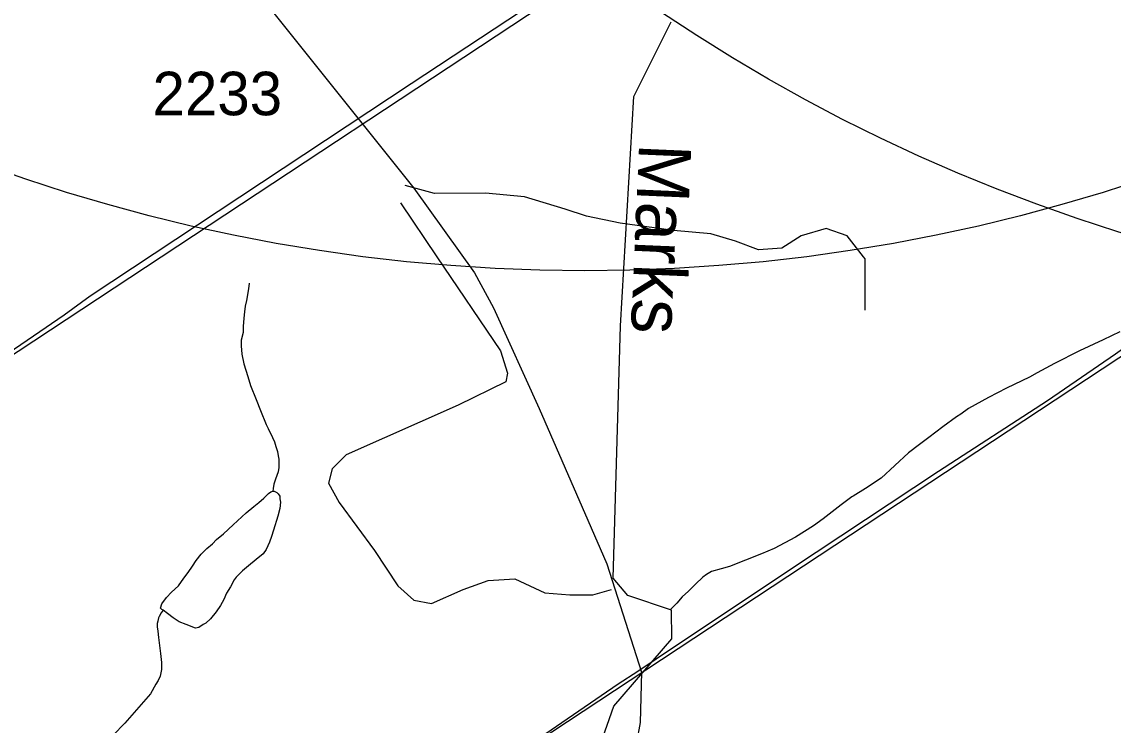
# Model space of a CAD drawing. Extents: x 2169602 to 2449496, y 721995 to 810662.
# Drawn here: x 2410109 to 2413240, y 782189 to 784209 of the extents above; entities that cross this region are included whole.
import ezdxf

# ---------------------------------------------------------------- set-up
doc = ezdxf.new("R2010")
doc.units = 0
doc.layers.add('Default', color=7, linetype='Continuous')

msp = doc.modelspace()

# ---------------------------------------------------------------- linework, layer by layer
at = {"layer": 'Default'}
msp.add_line((2411195.1, 783688.9), (2411299.8, 783534.1), dxfattribs=at)
for points in [[(2406761.9, 781061.2), (2414302.3, 786039.7), (2415401, 786802.3), (2416181.2, 787310.7), (2416190.6, 787317), (2416584.9, 787578.1), (2416617.7, 787599.6), (2417369.9, 788097.5), (2417415.6, 788128), (2417593.4, 788246.6), (2417595.2, 788247.7), (2417692.8, 788313), (2417793.7, 788380.2), (2417928.8, 788470.3), (2418018.5, 788530), (2418360.1, 788757.9), (2418402.7, 788786.3), (2418493.1, 788846.6), (2418613.5, 788926.8), (2419291.2, 789379.1), (2419929.1, 789805.5), (2420305, 790057.7)], [(2406761.9, 781061.2), (2414302.3, 786039.7), (2415401, 786802.3), (2416181.2, 787310.7), (2416190.6, 787317), (2416584.9, 787578.1), (2416617.7, 787599.6), (2417369.9, 788097.5), (2417415.6, 788128), (2417593.4, 788246.6), (2417595.2, 788247.7), (2417692.8, 788313), (2417793.7, 788380.2), (2417928.8, 788470.3), (2418018.5, 788530), (2418360.1, 788757.9), (2418402.7, 788786.3), (2418493.1, 788846.6), (2418613.5, 788926.8), (2419291.2, 789379.1), (2419929.1, 789805.5), (2420305, 790057.7)], [(2404733.3, 777630.1), (2405147.7, 777901.7), (2405686.5, 778256.1), (2406217, 778608.9), (2406723.1, 778942.9), (2406763.5, 778969.7), (2406882.8, 779048.4), (2407298.2, 779322.5), (2407781.8, 779645.4), (2408089.5, 779845.1), (2409777.7, 780948.3), (2417318.1, 785926.9), (2418416.8, 786689.4), (2419197, 787197.8), (2419206.4, 787204.1), (2419600.8, 787465.3), (2419633.6, 787486.8), (2420385.7, 787984.7)], [(2404733.3, 777630.1), (2405147.7, 777901.7), (2405686.5, 778256.1), (2406217, 778608.9), (2406723.1, 778942.9), (2406763.5, 778969.7), (2406882.8, 779048.4), (2407298.2, 779322.5), (2407781.8, 779645.4), (2408089.5, 779845.1), (2409777.7, 780948.3), (2417318.1, 785926.9), (2418416.8, 786689.4), (2419197, 787197.8), (2419206.4, 787204.1), (2419600.8, 787465.3), (2419633.6, 787486.8), (2420385.7, 787984.7)], [(2410035.6, 783234.1), (2410230.6, 783368), (2410305, 783421.7), (2411226.1, 784031.5), (2411862.4, 784451.9), (2412015.1, 784553), (2412456.4, 784840.3), (2413068.1, 785247.3), (2413223.7, 785350.7), (2413792.3, 785730.2), (2413834, 785757.8), (2413873.3, 785784.2), (2414196.9, 785999.9), (2414302.7, 786070.4), (2414333.7, 786091.1), (2414411, 786142.6), (2414735.2, 786358.6), (2414888.9, 786461.1), (2414965.8, 786512.4), (2415401, 786802.3), (2416181.2, 787310.7), (2416190.6, 787317), (2416585.1, 787578.1)], [(2411594.3, 782153), (2411820.3, 782308.1), (2411876, 782344.5), (2411982, 782415.6), (2412387.6, 782685.7), (2412738.5, 782919.1), (2413051.4, 783121.3), (2413246.4, 783255.1), (2413320.8, 783308.9), (2414241.9, 783918.6), (2414878.2, 784339), (2415031, 784440.1), (2415472.2, 784727.5), (2416083.9, 785134.5), (2416239.5, 785237.9), (2416808.2, 785617.3)], [(2409787.9, 785513.5), (2409877.9, 785343.9), (2409967.9, 785207.7), (2410083, 785054.9), (2410173, 784948.1), (2410500.5, 784606.7), (2410653.2, 784451.7), (2410816.5, 784252.8), (2411234, 783731.3), (2411407.7, 783488.4), (2411462.1, 783387.8), (2411592.9, 783098.8), (2411733.1, 782778.4), (2411787.5, 782652.8), (2411887.3, 782341.2)], [(2411333.8, 777641.8), (2411316.8, 777750.4), (2411240.7, 777876.6), (2411256.7, 778125.6), (2411346.7, 778350.1), (2411445.8, 778469.4), (2411493.8, 778793.2), (2411600.8, 779001), (2411604.7, 779850.5), (2411501.8, 780377.4), (2411491.7, 780702.4), (2411457.7, 780785.1), (2411464.9, 780942.4), (2411538.7, 781193.4), (2411562.7, 781393.1), (2411725.7, 782009.7), (2411807.7, 782244.2), (2411973.8, 782437.7), (2411972.8, 782519.7), (2411847.7, 782561.6), (2411805.9, 782611.6), (2411826.8, 783336.2), (2411864.7, 783994.8), (2411971.8, 784209.1)], [(2412523.9, 783534.1), (2412477.3, 783594.7), (2412416.2, 783615.1), (2412345, 783594.7), (2412289, 783559.1), (2412222.9, 783554), (2412156.7, 783579.4), (2412085.5, 783599.8), (2411978.6, 783610), (2411826, 783630.3), (2411729.3, 783650.7), (2411668.3, 783671.1), (2411551.3, 783706.7), (2411439.3, 783716.9), (2411293, 783715.6), (2411209.1, 783738.5)], [(2411299.8, 783534.1), (2411482.6, 783263.8), (2411502.9, 783200.2), (2411497.8, 783174.7), (2411360.5, 783108.5), (2411039.9, 782966), (2410999.2, 782925.3), (2410989, 782884.5), (2411019.6, 782828.5), (2411121.3, 782691.1), (2411187.5, 782589.3), (2411233.3, 782548.5), (2411284.1, 782538.4), (2411375.7, 782579.1), (2411447, 782604.5), (2411523.3, 782609.6), (2411609.8, 782568.9), (2411681, 782563.8), (2411747.1, 782563.8), (2411800.4, 782579.3)], [(2412528.1, 783380.9), (2412528.1, 783528.5), (2412523.9, 783534.1)], [(2410761.4, 783458.7), (2410759.9, 783442.3), (2410753.8, 783408.4), (2410749.9, 783392.3), (2410748, 783376.4), (2410746, 783358.4), (2410743.9, 783334.4), (2410743.9, 783316.5), (2410738.2, 783294.7), (2410738.6, 783278.5), (2410740.5, 783254.6), (2410746.4, 783226.5), (2410757.1, 783190.4), (2410765.1, 783164.9), (2410781.3, 783124.7), (2410793.6, 783092.9), (2410809.8, 783053.1), (2410815.9, 783040.8), (2410828, 783015), (2410833.8, 783003.2), (2410838.3, 782989.2), (2410842.4, 782975.2), (2410844.2, 782963.1), (2410846.3, 782953.1), (2410846.3, 782943.3), (2410846.5, 782929.1), (2410844.6, 782917.2), (2410836.6, 782895.3), (2410832.5, 782881.3), (2410830.7, 782869), (2410828.8, 782861.2)], [(2413259, 783318.5), (2413211.4, 783296.1), (2413143.5, 783263.8), (2413071.6, 783227.6), (2413021.7, 783201.1)], [(2413021.7, 783201.1), (2412999.8, 783189), (2412934, 783156.8), (2412882.5, 783130.5), (2412824.5, 783098.3), (2412802.5, 783082.1), (2412790.6, 783074.2), (2412751.1, 783045.7), (2412711.3, 783015.6), (2412684.8, 782995.2), (2412653.3, 782971.2), (2412574.1, 782898.9), (2412529.8, 782868.6), (2412494.3, 782846.4)], [(2410514.9, 782519.7), (2410510.8, 782521.5), (2410506.9, 782525.3), (2410510.6, 782537.3), (2410524.7, 782555.5), (2410538.5, 782571.7), (2410558.4, 782589.7), (2410574, 782611.7), (2410586.5, 782627.7), (2410598.4, 782645.8), (2410609.8, 782661.9), (2410624, 782680), (2410640, 782696.3), (2410655.8, 782710.1), (2410667.7, 782722.5), (2410687.3, 782738.6), (2410715.4, 782764.7), (2410753, 782798.8), (2410775.1, 782817), (2410789.1, 782829.1), (2410803, 782841.2), (2410816.7, 782854.9), (2410823.1, 782859.2), (2410828.8, 782861.2)], [(2410828.8, 782861.2), (2410832.7, 782861.4), (2410840.9, 782857.3), (2410845, 782853.5), (2410849.1, 782847.2), (2410848.9, 782839.1), (2410851.2, 782829.4), (2410848.9, 782811.1), (2410843.2, 782789.3), (2410831.5, 782749.3), (2410825.6, 782731.1), (2410819.4, 782715), (2410809.8, 782693.3), (2410801.8, 782681.1), (2410781.7, 782665.1), (2410759.9, 782646.9), (2410741.9, 782632.6), (2410724.5, 782614.5), (2410718.1, 782606.6), (2410708.3, 782586.6), (2410696.4, 782568.5), (2410688.8, 782550.6), (2410678.9, 782532.6), (2410666.6, 782514.6), (2410650.8, 782494.2), (2410636.9, 782482.1), (2410629.1, 782478.1), (2410617, 782470.1), (2410607, 782468), (2410580.9, 782478), (2410561, 782485.9), (2410543, 782497.6), (2410527.2, 782509.7), (2410514.9, 782519.7)], [(2412494.3, 782846.4), (2412490.2, 782844.6), (2412460.1, 782822.4), (2412408.4, 782781.9), (2412380.3, 782761.8), (2412328.7, 782729.5), (2412267.1, 782697), (2412230.9, 782680.9), (2412184.9, 782662.7), (2412139.4, 782644.5), (2412115.4, 782638.4), (2412087.3, 782630.1), (2412073.2, 782622), (2412063.3, 782614.2), (2412041.8, 782593.9), (2412021.9, 782573.8), (2412003.9, 782557.9), (2411988.1, 782539.6), (2411969.1, 782520.9)], [(2410514.9, 782519.7), (2410508.7, 782511.7), (2410503, 782501.6), (2410501, 782497.4), (2410498.9, 782487.6), (2410497.1, 782481.4), (2410497.5, 782471.6), (2410499.3, 782459.5), (2410501, 782441.4), (2410503.4, 782425.6), (2410507.3, 782395.4), (2410509.8, 782369.5), (2410510, 782349.6), (2410505.7, 782329.6), (2410499.9, 782317.5), (2410494, 782307.4), (2410478.2, 782279.4), (2410438.2, 782233.1), (2410404.8, 782195.2), (2410371, 782160.9)], [(2411887.3, 782341.2), (2411882.7, 782197.4), (2411862, 782082.5)]]:
    msp.add_lwpolyline(points, dxfattribs=at)
for centre in [(2411724.3, 788494.3), (2414740.2, 788381.5)]:
    msp.add_circle(centre, 5000, dxfattribs=at)

# ---------------------------------------------------------------- texts
msp.add_text('2233', height=125, dxfattribs=at).set_placement((2410484.1, 783940.6))
msp.add_text('Marks', height=150, rotation=267.5112, dxfattribs=at).set_placement((2411880.2, 783861.2))

doc.saveas('drawing.dxf')
